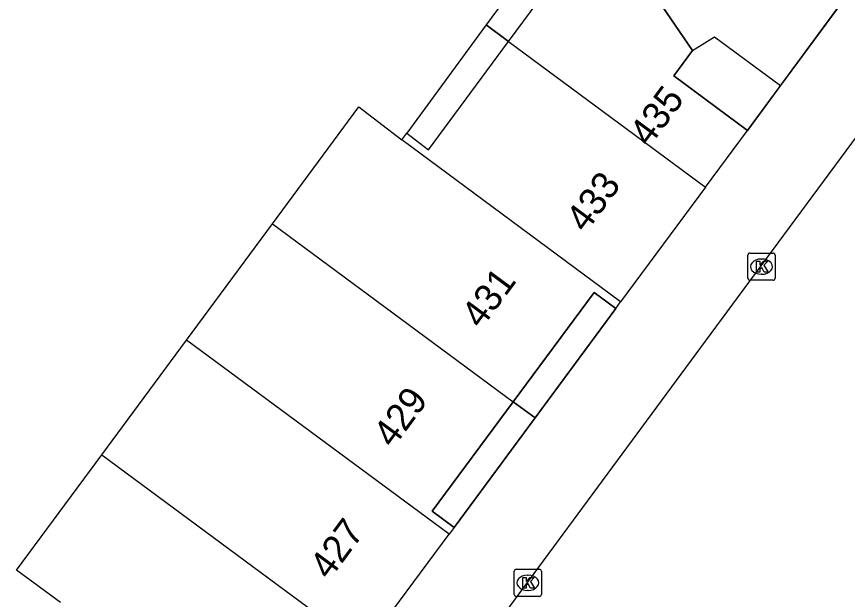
# Model space of a CAD drawing. Extents: x 155275 to 156263, y 382654 to 383635.
# Drawn here: x 155744.77 to 155775.32, y 383247.02 to 383268.44 of the extents above; entities that cross this region are included whole.
import ezdxf

# ---------------------------------------------------------------- set-up
doc = ezdxf.new("R2010")
doc.units = 0
for name, color, linetype in [('IMGEO_Kolk', 7, 'Continuous'), ('IMGEO_Pand', 7, 'Continuous'), ('IMGEO_Pand_nummerreeks', 7, 'Continuous'), ('IMGEO_Pand_overbouw', 7, 'Continuous'), ('IMGEO_Rijbaan_lokaal_open', 7, 'Continuous'), ('IMGEO_Voetpad_open', 7, 'Continuous')]:
    doc.layers.add(name, color=color, linetype=linetype)

msp = doc.modelspace()

# ---------------------------------------------------------------- linework, layer by layer
at = {"layer": 'IMGEO_Kolk'}
for p, q in [((155771.665, 383258.821), (155771.665, 383259.673)), ((155771.74, 383259.747), (155772.592, 383259.747)), ((155772.666, 383259.673), (155772.666, 383258.821)), ((155772.153, 383259.527), (155772.178, 383259.527)), ((155772.592, 383258.747), (155771.74, 383258.747)), ((155772.176, 383258.967), (155772.151, 383258.967)), ((155763.073, 383247.2), (155763.073, 383248.052)), ((155763.148, 383248.126), (155764, 383248.126)), ((155764.074, 383248.052), (155764.074, 383247.2)), ((155763.561, 383247.906), (155763.586, 383247.906)), ((155763.584, 383247.346), (155763.559, 383247.346)), ((155764, 383247.126), (155763.148, 383247.126))]:
    msp.add_line(p, q, dxfattribs=at)
for points in [[(155771.665, 383258.821), (155771.665, 383259.673)], [(155771.74, 383259.747), (155772.592, 383259.747)], [(155772.666, 383259.673), (155772.666, 383258.821)], [(155771.986, 383259.447), (155772.109, 383259.447), (155772.109, 383259.296), (155772.239, 383259.447), (155772.403, 383259.447), (155772.257, 383259.296), (155772.41, 383259.047), (155772.258, 383259.047), (155772.173, 383259.211), (155772.109, 383259.144), (155772.109, 383259.047), (155771.986, 383259.047), (155771.986, 383259.447)], [(155772.592, 383258.747), (155771.74, 383258.747)], [(155763.073, 383247.2), (155763.073, 383248.052)], [(155763.148, 383248.126), (155764, 383248.126)], [(155764.074, 383248.052), (155764.074, 383247.2)], [(155763.394, 383247.826), (155763.517, 383247.826), (155763.517, 383247.675), (155763.647, 383247.826), (155763.811, 383247.826), (155763.665, 383247.675), (155763.818, 383247.426), (155763.666, 383247.426), (155763.581, 383247.59), (155763.517, 383247.523), (155763.517, 383247.426), (155763.394, 383247.426), (155763.394, 383247.826)], [(155764, 383247.126), (155763.148, 383247.126)]]:
    msp.add_lwpolyline(points, dxfattribs=at)
for centre, start, end in [((155771.742, 383259.671), 91.552, 178.448), ((155771.742, 383259.671), 91.552, 178.448), ((155772.59, 383259.671), 1.552, 88.448), ((155772.59, 383259.671), 1.552, 88.448), ((155771.742, 383258.823), 181.552, 268.448), ((155771.742, 383258.823), 181.552, 268.448), ((155772.59, 383258.823), 271.552, 358.448), ((155772.59, 383258.823), 271.552, 358.448), ((155763.15, 383248.05), 91.552, 178.448), ((155763.15, 383248.05), 91.552, 178.448), ((155763.998, 383248.05), 1.552, 88.448), ((155763.998, 383248.05), 1.552, 88.448), ((155763.15, 383247.202), 181.552, 268.448), ((155763.15, 383247.202), 181.552, 268.448), ((155763.998, 383247.202), 271.552, 358.448), ((155763.998, 383247.202), 271.552, 358.448)]:
    msp.add_arc(centre, 0.0765, start, end, dxfattribs=at)
for centre, major_axis, ratio, start_param, end_param in [((155772.152, 383259.247), (-0.387, 0.002), 0.722429, 4.712389, 7.853982), ((155772.177, 383259.247), (-0.39, 0.002), 0.717154, 1.570796, 4.712389), ((155763.56, 383247.626), (-0.387, 0.002), 0.722429, 4.712389, 7.853982), ((155763.585, 383247.626), (-0.39, 0.002), 0.717154, 1.570796, 4.712389)]:
    msp.add_ellipse(centre, major_axis=major_axis, ratio=ratio, start_param=start_param, end_param=end_param, dxfattribs=at)
at = {"layer": 'IMGEO_Pand'}
for points in [[(155762.867, 383267.527), (155766.131, 383271.951)], [(155769.629, 383267.192), (155766.263, 383272.13)], [(155758.934, 383263.906), (155759.123, 383264.152), (155759.924, 383263.537), (155762.867, 383267.527)], [(155762.867, 383267.527), (155770.105, 383262.17)], [(155771.65, 383264.258), (155768.939, 383266.259), (155769.629, 383267.192)], [(155754.18, 383260.821), (155757.355, 383265.119), (155758.934, 383263.906)], [(155770.105, 383262.17), (155771.65, 383264.258)], [(155766.981, 383257.951), (155758.934, 383263.906)], [(155770.105, 383262.17), (155766.981, 383257.951)], [(155751.024, 383256.549), (155754.18, 383260.821)], [(155754.18, 383260.821), (155763.035, 383254.281)], [(155763.035, 383254.281), (155766.01, 383258.303), (155766.806, 383257.714)], [(155766.806, 383257.714), (155766.981, 383257.951)], [(155747.906, 383252.331), (155751.024, 383256.549)], [(155760.679, 383249.411), (155751.024, 383256.549)], [(155760.86, 383249.656), (155760.06, 383250.258), (155763.035, 383254.281)], [(155746.382, 383246.906), (155744.774, 383248.095), (155747.906, 383252.331)], [(155747.906, 383252.331), (155757.559, 383245.193)], [(155760.86, 383249.656), (155760.679, 383249.411)], [(155757.559, 383245.193), (155760.679, 383249.411)]]:
    msp.add_lwpolyline(points, dxfattribs=at)
at = {"layer": 'IMGEO_Pand_overbouw'}
for points in [[(155771.65, 383264.258), (155776.792, 383271.232), (155768.735, 383277.191), (155762.039, 383268.14), (155762.867, 383267.527), (155766.131, 383271.951), (155766.263, 383272.13), (155769.629, 383267.192), (155768.939, 383266.259)], [(155762.867, 383267.527), (155762.039, 383268.14), (155759.123, 383264.152), (155759.924, 383263.537)], [(155766.806, 383257.714), (155766.01, 383258.303), (155763.035, 383254.281), (155763.84, 383253.695)], [(155760.86, 383249.656), (155763.84, 383253.695), (155763.035, 383254.281), (155760.06, 383250.258)]]:
    msp.add_lwpolyline(points, close=True, dxfattribs=at)
at = {"layer": 'IMGEO_Rijbaan_lokaal_open'}
msp.add_lwpolyline([(155817.087, 383320.059), (155811.131, 383312.082), (155798.256, 383294.644), (155789.533, 383282.828), (155777.762, 383266.885), (155770.477, 383257.018), (155750.942, 383230.559), (155753.136, 383227.355), (155767.095, 383206.967), (155771.224, 383200.936), (155773.915, 383197.049), (155790.895, 383199.943), (155792.328, 383200.159), (155792.43, 383196.787)], dxfattribs=at)
at = {"layer": 'IMGEO_Voetpad_open'}
for points in [[(155778.526, 383273.579), (155772.869, 383265.909)], [(155769.629, 383267.192), (155770.436, 383267.694), (155772.869, 383265.909)], [(155772.869, 383265.909), (155771.65, 383264.258)], [(155766.806, 383257.714), (155760.86, 383249.656)]]:
    msp.add_lwpolyline(points, dxfattribs=at)

# ---------------------------------------------------------------- texts
at = {"layer": 'IMGEO_Pand_nummerreeks'}
for s, rotation, p in [('435', 53.4851, (155768.034, 383263.608)), ('433', 53.4851, (155765.699, 383260.455)), ('431', 53.5136, (155761.856, 383256.924)), ('429', 53.5136, (155758.613, 383252.54)), ('427', 53.5156, (155756.275, 383247.695))]:
    msp.add_text(s, height=1, rotation=rotation, dxfattribs=at).set_placement(p)

doc.saveas('drawing.dxf')
